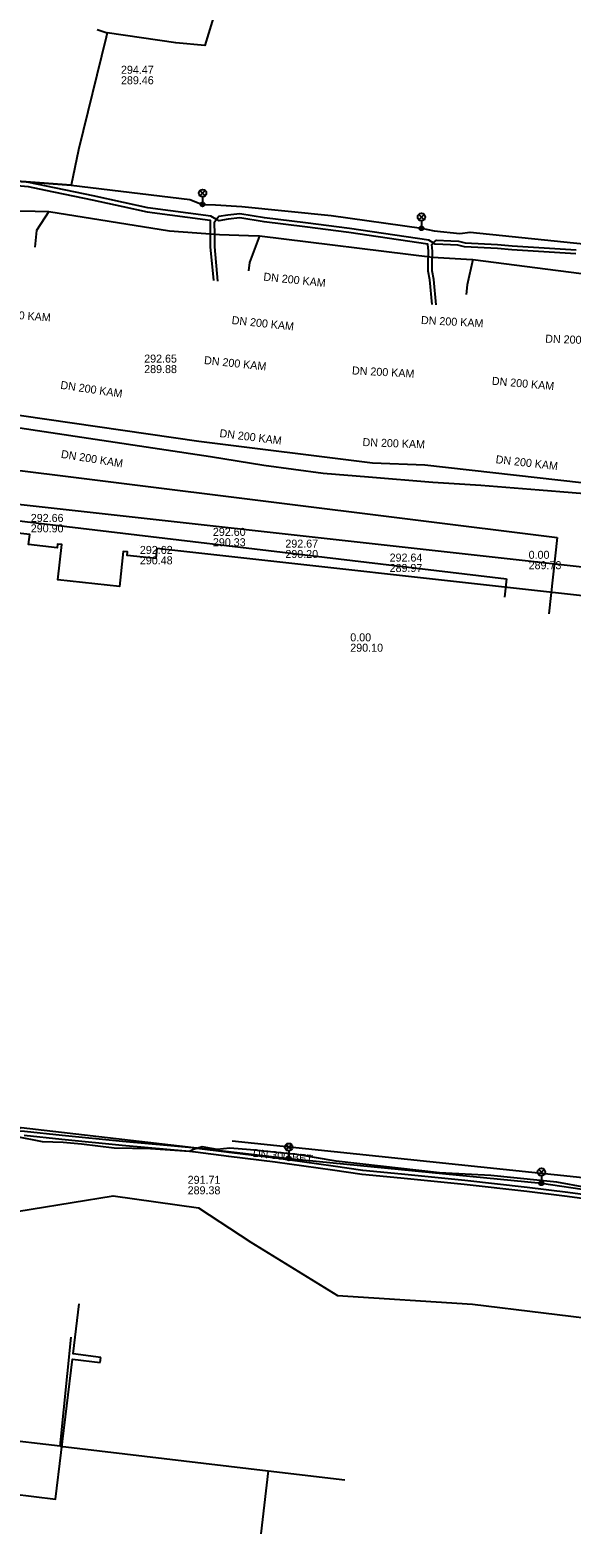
# Model space of a CAD drawing. Extents: x -595540 to -593988, y -1160850 to -1159202.
# Drawn here: x -594474.9 to -594420.8, y -1160358.3 to -1160208.9 of the extents above; entities that cross this region are included whole.
import ezdxf

# ---------------------------------------------------------------- set-up
doc = ezdxf.new("R2010")
doc.units = 0
for name, color, linetype in [('BVK-DESTOVA_popisy', 7, 'Continuous'), ('BVK-DESTOVA_trasa sítě', 7, 'Continuous'), ('BVK-SPLASKOVA_popisy', 7, 'Continuous'), ('BVK-SPLASKOVA_trasa sítě', 7, 'Continuous'), ('CETIN_kabel podzemní', 7, 'Continuous'), ('DESTOVA-NEPROVOZOVANA_popisy', 7, 'Continuous'), ('DESTOVA_trasa neprovozované sítě', 7, 'Continuous'), ('EON-NN_kabel', 7, 'Continuous'), ('TEPLARNY-TEPLOVODY_trasa sítě', 7, 'Continuous'), ('TSB_kabel VO', 7, 'Continuous'), ('TSB_kolektor', 7, 'Continuous'), ('TSB_lampy VO', 7, 'Continuous')]:
    doc.layers.add(name, color=color, linetype=linetype)

msp = doc.modelspace()

# ---------------------------------------------------------------- linework, layer by layer
at = {"layer": 'BVK-DESTOVA_popisy'}
for p, q in [((-594465.752, -1160213.443), (-594465.752, -1160213.443)), ((-594463.432, -1160242.326), (-594463.432, -1160242.326))]:
    msp.add_line(p, q, dxfattribs=at)
at = {"layer": 'BVK-DESTOVA_trasa sítě'}
for p, q in [((-594478.662, -1160247.07), (-594457.971, -1160250.069)), ((-594457.971, -1160250.069), (-594440.615, -1160252.223)), ((-594440.615, -1160252.223), (-594435.393, -1160252.424)), ((-594435.393, -1160252.424), (-594414.62, -1160254.771))]:
    msp.add_line(p, q, dxfattribs=at)
at = {"layer": 'BVK-SPLASKOVA_popisy'}
for p, q in [((-594474.767, -1160257.332), (-594474.767, -1160257.332)), ((-594456.565, -1160258.725), (-594456.565, -1160258.725)), ((-594463.863, -1160260.532), (-594463.863, -1160260.532)), ((-594449.323, -1160259.9), (-594449.323, -1160259.9)), ((-594438.903, -1160261.298), (-594438.903, -1160261.298)), ((-594425.01, -1160261.019), (-594425.01, -1160261.019)), ((-594442.834, -1160269.27), (-594442.834, -1160269.27))]:
    msp.add_line(p, q, dxfattribs=at)
at = {"layer": 'BVK-SPLASKOVA_trasa sítě'}
for p, q in [((-594477.633, -1160248.468), (-594473.417, -1160249.076)), ((-594473.417, -1160249.076), (-594456.794, -1160251.587)), ((-594456.794, -1160251.587), (-594451.472, -1160252.448)), ((-594451.472, -1160252.448), (-594445.542, -1160253.254)), ((-594445.542, -1160253.254), (-594441.031, -1160253.624)), ((-594441.031, -1160253.624), (-594434.593, -1160254.151)), ((-594434.593, -1160254.151), (-594429.797, -1160254.464)), ((-594429.797, -1160254.464), (-594423.966, -1160254.935)), ((-594423.966, -1160254.935), (-594413.952, -1160255.743))]:
    msp.add_line(p, q, dxfattribs=at)
at = {"layer": 'CETIN_kabel podzemní'}
for points in [[(-594482.93, -1160226.89), (-594480.91, -1160226.72), (-594477.42, -1160227.01), (-594474.32, -1160227.07), (-594472.97, -1160227.09)], [(-594472.97, -1160227.09), (-594474.18, -1160228.98), (-594474.37, -1160230.67)], [(-594472.97, -1160227.09), (-594460.89, -1160229.04), (-594455.9, -1160229.39), (-594453, -1160229.49), (-594451.9, -1160229.53)], [(-594451.9, -1160229.53), (-594452.91, -1160232.2), (-594453, -1160233.01)], [(-594451.9, -1160229.53), (-594434.62, -1160231.66), (-594431.23, -1160231.86), (-594430.58, -1160231.9)], [(-594430.58, -1160231.9), (-594431.16, -1160234.43), (-594431.27, -1160235.39)], [(-594430.58, -1160231.9), (-594413.52, -1160234.1), (-594410.14, -1160234.47), (-594409.55, -1160234.53), (-594410.38, -1160237.68)], [(-594495.12, -1160250.6), (-594422.15, -1160259.68)], [(-594422.15, -1160259.68), (-594422.99, -1160267.33)], [(-594484.42, -1160349.04), (-594484.05, -1160346.76), (-594483.66, -1160343.45), (-594482.72, -1160335.55), (-594481.74, -1160328.1), (-594481.2, -1160327.76), (-594478.86, -1160327.53), (-594466.54, -1160325.52), (-594458, -1160326.73), (-594452.76, -1160330.16), (-594444.1, -1160335.49), (-594430.62, -1160336.35), (-594416.44, -1160338.08), (-594410.73, -1160338.25), (-594406.57, -1160338.42), (-594404.47, -1160337.96), (-594400.72, -1160336.89), (-594399.54, -1160336.32), (-594397.42, -1160336.27), (-594390.27, -1160337.31), (-594387.49, -1160337.63), (-594386.29, -1160337.57)], [(-594467.757, -1160341.67), (-594470.53, -1160341.332), (-594469.918, -1160336.31)], [(-594471.821, -1160350.535), (-594470.714, -1160339.644)], [(-594478.17, -1160349.78), (-594478.81, -1160355.06), (-594472.3, -1160355.849), (-594470.603, -1160341.85), (-594467.82, -1160342.187)], [(-594467.82, -1160342.187), (-594467.757, -1160341.67)], [(-594478.17, -1160349.78), (-594471.82, -1160350.53)], [(-594471.821, -1160350.535), (-594451.047, -1160353.001)], [(-594451.047, -1160353.001), (-594454.119, -1160379.331)], [(-594451.047, -1160353.001), (-594443.378, -1160353.911)]]:
    msp.add_lwpolyline(points, dxfattribs=at)
at = {"layer": 'DESTOVA-NEPROVOZOVANA_popisy'}
msp.add_line((-594459.089, -1160325.366), (-594459.089, -1160325.366), dxfattribs=at)
at = {"layer": 'DESTOVA_trasa neprovozované sítě'}
msp.add_line((-594454.646, -1160320.033), (-594411.539, -1160324.521), dxfattribs=at)
at = {"layer": 'EON-NN_kabel'}
for points in [[(-594488.453, -1160224.572), (-594486.116, -1160224.314), (-594483.991, -1160224.118), (-594481.547, -1160224.1), (-594478.49, -1160224.078), (-594478.325, -1160224.088), (-594477.77, -1160224.303), (-594477.593, -1160224.372), (-594477.179, -1160224.409), (-594475.023, -1160224.583), (-594473.283, -1160224.954), (-594468.627, -1160225.914), (-594465.573, -1160226.589), (-594463.123, -1160227.122), (-594456.841, -1160227.954), (-594456.822, -1160229.32), (-594456.822, -1160230.627), (-594456.513, -1160234.004)], [(-594434.664, -1160236.394), (-594434.894, -1160233.928), (-594435.039, -1160233.065), (-594435.039, -1160232.389), (-594435.021, -1160231.065), (-594435.09, -1160230.349), (-594442.973, -1160229.184), (-594447.361, -1160228.615), (-594451.452, -1160228.117), (-594453.881, -1160227.73), (-594455.026, -1160227.87), (-594455.97, -1160228.033), (-594456.201, -1160227.898), (-594456.784, -1160227.558), (-594463.055, -1160226.728), (-594465.487, -1160226.199), (-594468.543, -1160225.522), (-594473.201, -1160224.562), (-594474.965, -1160224.187)], [(-594420.297, -1160231.316), (-594426.698, -1160230.926), (-594428.136, -1160230.802), (-594431.406, -1160230.623), (-594432.078, -1160230.445), (-594432.815, -1160230.428), (-594434.355, -1160230.357), (-594434.551, -1160230.235), (-594434.989, -1160229.961), (-594442.919, -1160228.788), (-594447.311, -1160228.219), (-594451.396, -1160227.721), (-594453.873, -1160227.326), (-594455.084, -1160227.474), (-594455.967, -1160227.59), (-594456.074, -1160227.715), (-594456.201, -1160227.898), (-594456.438, -1160228.239), (-594456.422, -1160229.318), (-594456.422, -1160230.609), (-594456.108, -1160234.048)], [(-594434.258, -1160236.439), (-594434.498, -1160233.876), (-594434.639, -1160233.031), (-594434.639, -1160232.391), (-594434.621, -1160231.049), (-594434.692, -1160230.38), (-594434.551, -1160230.235), (-594434.399, -1160230.078), (-594434.203, -1160229.971), (-594432.801, -1160230.028), (-594432.022, -1160230.047), (-594431.344, -1160230.225), (-594428.108, -1160230.402), (-594426.668, -1160230.528), (-594420.255, -1160230.918)], [(-594417.9, -1160325.615), (-594421.105, -1160325.186), (-594425.147, -1160324.669), (-594431.398, -1160323.969), (-594437.73, -1160323.35), (-594441.585, -1160322.982), (-594444.552, -1160322.561), (-594450.275, -1160321.756), (-594454.93, -1160321.174), (-594458.167, -1160320.768), (-594458.276, -1160320.754), (-594460.765, -1160320.529), (-594465.588, -1160320.089), (-594471.629, -1160319.48), (-594475.4, -1160319.085), (-594478.317, -1160319.013), (-594481.302, -1160318.959), (-594481.863, -1160319.359), (-594482.768, -1160320.004), (-594483.446, -1160320.518), (-594484.877, -1160323.037), (-594485.2, -1160323.665), (-594485.221, -1160323.661)], [(-594419.28, -1160324.67), (-594422.18, -1160324.16), (-594423.86, -1160324), (-594428.78, -1160323.49), (-594433.93, -1160323.21), (-594439.81, -1160322.56), (-594444.25, -1160322.04), (-594448.18, -1160321.37), (-594452.8, -1160320.91), (-594454.88, -1160320.76), (-594456.13, -1160320.9), (-594457.64, -1160320.61), (-594458.167, -1160320.768), (-594458.51, -1160320.87), (-594458.916, -1160321.098), (-594458.92, -1160321.1), (-594462.81, -1160320.81), (-594466.42, -1160320.74), (-594469.71, -1160320.34), (-594471.54, -1160320.2), (-594473.61, -1160320.12), (-594476.28, -1160319.6)], [(-594417.952, -1160326.011), (-594421.157, -1160325.582), (-594425.195, -1160325.067), (-594431.44, -1160324.367), (-594437.768, -1160323.748), (-594441.633, -1160323.38), (-594444.608, -1160322.957), (-594450.327, -1160322.152), (-594454.98, -1160321.57), (-594458.318, -1160321.152), (-594458.916, -1160321.098), (-594460.801, -1160320.927), (-594465.626, -1160320.487), (-594471.669, -1160319.878), (-594475.426, -1160319.485)]]:
    msp.add_lwpolyline(points, dxfattribs=at)
at = {"layer": 'TEPLARNY-TEPLOVODY_trasa sítě'}
msp.add_line((-594427.225, -1160263.831), (-594427.406, -1160265.649), dxfattribs=at)
msp.add_lwpolyline([(-594497.683, -1160255.425), (-594486.579, -1160256.75), (-594427.225, -1160263.831)], dxfattribs=at)
at = {"layer": 'TSB_kabel VO'}
for points in [[(-594456.26, -1160206.884), (-594457.386, -1160210.5), (-594460.27, -1160210.223), (-594467.118, -1160209.228), (-594467.245, -1160209.657), (-594470.014, -1160220.937), (-594470.742, -1160224.473), (-594458.861, -1160225.898), (-594457.598, -1160226.38), (-594456.29, -1160226.433), (-594453.665, -1160226.579), (-594444.735, -1160227.477), (-594435.724, -1160228.769), (-594434.454, -1160229.039), (-594431.88, -1160229.308), (-594430.857, -1160229.143), (-594418.272, -1160230.443), (-594415.737, -1160230.724), (-594414.443, -1160231.158), (-594412.974, -1160231.193), (-594410.409, -1160231.642), (-594409.27, -1160231.348), (-594399.5, -1160232.627), (-594399.569, -1160233.158)], [(-594468.127, -1160208.902), (-594467.118, -1160209.228), (-594467.245, -1160209.657), (-594470.014, -1160220.937), (-594470.742, -1160224.473), (-594475.213, -1160224.115), (-594477.771, -1160223.974), (-594479.11, -1160223.701), (-594488.444, -1160222.745), (-594488.6, -1160223.332)], [(-594488.6, -1160223.332), (-594488.444, -1160222.745), (-594479.11, -1160223.701), (-594477.771, -1160223.974), (-594475.213, -1160224.115), (-594470.742, -1160224.473), (-594458.861, -1160225.898), (-594457.598, -1160226.38), (-594456.29, -1160226.433), (-594453.665, -1160226.579), (-594444.735, -1160227.477), (-594435.724, -1160228.769), (-594434.454, -1160229.039), (-594431.88, -1160229.308), (-594430.857, -1160229.143), (-594418.272, -1160230.443), (-594415.737, -1160230.724), (-594414.443, -1160231.158), (-594412.974, -1160231.193), (-594410.409, -1160231.642), (-594409.27, -1160231.348), (-594399.5, -1160232.627), (-594399.569, -1160233.158)], [(-594505.239, -1160320.305), (-594504.78, -1160320.38), (-594503.646, -1160321.344), (-594496.566, -1160321.991), (-594496.491, -1160323.072), (-594495.676, -1160323.1), (-594489.541, -1160324.25), (-594486.738, -1160324.515), (-594485.761, -1160321.864), (-594482.876, -1160319.267), (-594477.618, -1160318.31), (-594476.538, -1160319.246), (-594475.733, -1160318.696), (-594448.99, -1160321.769), (-594423.733, -1160324.263), (-594413.793, -1160325.724), (-594410.466, -1160326.608), (-594410.38, -1160332.22), (-594406.852, -1160332.549), (-594405.18, -1160332.399), (-594405.258, -1160332.9)]]:
    msp.add_lwpolyline(points, dxfattribs=at)
at = {"layer": 'TSB_kolektor'}
msp.add_lwpolyline([(-594419.028, -1160265.578), (-594462.171, -1160260.785), (-594462.282, -1160261.793), (-594465.145, -1160261.478), (-594465.106, -1160261.12), (-594465.523, -1160261.074), (-594465.911, -1160264.592), (-594472.054, -1160263.915), (-594471.666, -1160260.396), (-594472.083, -1160260.35), (-594472.123, -1160260.708), (-594474.985, -1160260.393), (-594474.873, -1160259.373), (-594496.163, -1160257.008), (-594500.036, -1160256.535), (-594499.724, -1160253.753), (-594495.845, -1160254.145), (-594415.758, -1160263.044)], dxfattribs=at)
at = {"layer": 'TSB_lampy VO'}
for p, q in [((-594457.863, -1160225.52), (-594457.333, -1160224.99)), ((-594457.863, -1160224.99), (-594457.333, -1160225.52)), ((-594457.863, -1160225.52), (-594457.333, -1160224.99)), ((-594457.863, -1160224.99), (-594457.333, -1160225.52)), ((-594457.598, -1160225.63), (-594457.598, -1160226.38)), ((-594457.598, -1160225.63), (-594457.598, -1160226.38)), ((-594435.989, -1160227.909), (-594435.459, -1160227.379)), ((-594435.989, -1160227.379), (-594435.459, -1160227.909)), ((-594435.989, -1160227.909), (-594435.459, -1160227.379)), ((-594435.989, -1160227.379), (-594435.459, -1160227.909)), ((-594435.724, -1160228.019), (-594435.724, -1160228.769)), ((-594435.724, -1160228.019), (-594435.724, -1160228.769)), ((-594449.255, -1160320.909), (-594448.725, -1160320.379)), ((-594449.255, -1160320.379), (-594448.725, -1160320.909)), ((-594449.255, -1160320.909), (-594448.725, -1160320.379)), ((-594449.255, -1160320.379), (-594448.725, -1160320.909)), ((-594448.99, -1160321.019), (-594448.99, -1160321.769)), ((-594448.99, -1160321.019), (-594448.99, -1160321.769)), ((-594423.998, -1160323.403), (-594423.468, -1160322.873)), ((-594423.998, -1160322.873), (-594423.468, -1160323.403)), ((-594423.998, -1160323.403), (-594423.468, -1160322.873)), ((-594423.998, -1160322.873), (-594423.468, -1160323.403)), ((-594423.733, -1160323.513), (-594423.733, -1160324.263)), ((-594423.733, -1160323.513), (-594423.733, -1160324.263))]:
    msp.add_line(p, q, dxfattribs=at)
for centre, radius in [((-594457.598, -1160225.255), 0.375), ((-594457.598, -1160225.255), 0.375), ((-594457.598, -1160226.38), 0.2), ((-594457.598, -1160226.38), 0.2), ((-594457.598, -1160226.38), 0.145), ((-594457.598, -1160226.38), 0.145), ((-594457.598, -1160226.38), 0.0876), ((-594457.598, -1160226.38), 0.0876), ((-594435.724, -1160227.644), 0.375), ((-594435.724, -1160227.644), 0.375), ((-594435.724, -1160228.769), 0.2), ((-594435.724, -1160228.769), 0.2), ((-594435.724, -1160228.769), 0.145), ((-594435.724, -1160228.769), 0.145), ((-594435.724, -1160228.769), 0.0876), ((-594435.724, -1160228.769), 0.0876), ((-594448.99, -1160320.644), 0.375), ((-594448.99, -1160320.644), 0.375), ((-594448.99, -1160321.769), 0.2), ((-594448.99, -1160321.769), 0.2), ((-594448.99, -1160321.769), 0.145), ((-594448.99, -1160321.769), 0.145), ((-594448.99, -1160321.769), 0.0876), ((-594448.99, -1160321.769), 0.0876), ((-594423.733, -1160323.138), 0.375), ((-594423.733, -1160323.138), 0.375), ((-594423.733, -1160324.263), 0.2), ((-594423.733, -1160324.263), 0.2), ((-594423.733, -1160324.263), 0.145), ((-594423.733, -1160324.263), 0.145), ((-594423.733, -1160324.263), 0.0876), ((-594423.733, -1160324.263), 0.0876)]:
    msp.add_circle(centre, radius, dxfattribs=at)

# ---------------------------------------------------------------- texts
at = {"layer": 'BVK-DESTOVA_popisy'}
for s, p in [('294.47', (-594465.752, -1160213.318)), ('289.46', (-594465.752, -1160214.368)), ('292.65', (-594463.432, -1160242.201)), ('289.88', (-594463.432, -1160243.251))]:
    msp.add_text(s, height=0.8, dxfattribs=at).set_placement(p)
for rotation, p in [(351.73879, (-594471.845, -1160244.813)), (352.942, (-594455.941, -1160249.639)), (357.81214, (-594441.621, -1160250.545)), (353.57226, (-594428.335, -1160252.253))]:
    msp.add_text('DN 200 KAM', height=0.8, rotation=rotation, dxfattribs=at).set_placement(p)
at = {"layer": 'BVK-SPLASKOVA_popisy'}
for rotation, p in [(354, (-594451.547, -1160233.99)), (356, (-594479.028, -1160237.649)), (354, (-594454.718, -1160238.337)), (357, (-594435.785, -1160238.34)), (358, (-594423.361, -1160240.204)), (354, (-594457.476, -1160242.339)), (357, (-594442.68, -1160243.377)), (355, (-594428.711, -1160244.41)), (351, (-594471.79, -1160251.718))]:
    msp.add_text('DN 200 KAM', height=0.8, rotation=rotation, dxfattribs=at).set_placement(p)
for s, p in [('292.66', (-594474.767, -1160258.132)), ('290.90', (-594474.767, -1160259.172)), ('292.60', (-594456.565, -1160259.525)), ('292.62', (-594463.863, -1160261.332)), ('290.33', (-594456.565, -1160260.565)), ('292.67', (-594449.323, -1160260.7)), ('290.48', (-594463.863, -1160262.372)), ('290.20', (-594449.323, -1160261.74)), ('292.64', (-594438.903, -1160262.098)), ('0.00', (-594425.01, -1160261.819)), ('289.73', (-594425.01, -1160262.859)), ('289.97', (-594438.903, -1160263.138)), ('0.00', (-594442.834, -1160270.07)), ('290.10', (-594442.834, -1160271.11))]:
    msp.add_text(s, height=0.8, dxfattribs=at).set_placement(p)
at = {"layer": 'DESTOVA-NEPROVOZOVANA_popisy'}
msp.add_text('DN 300 BET', height=0.8, rotation=354.03062, dxfattribs=at).set_placement((-594452.606, -1160321.611))
for s, p in [('291.71', (-594459.089, -1160324.316)), ('289.38', (-594459.089, -1160325.366))]:
    msp.add_text(s, height=0.8, dxfattribs=at).set_placement(p)

doc.saveas('drawing.dxf')
